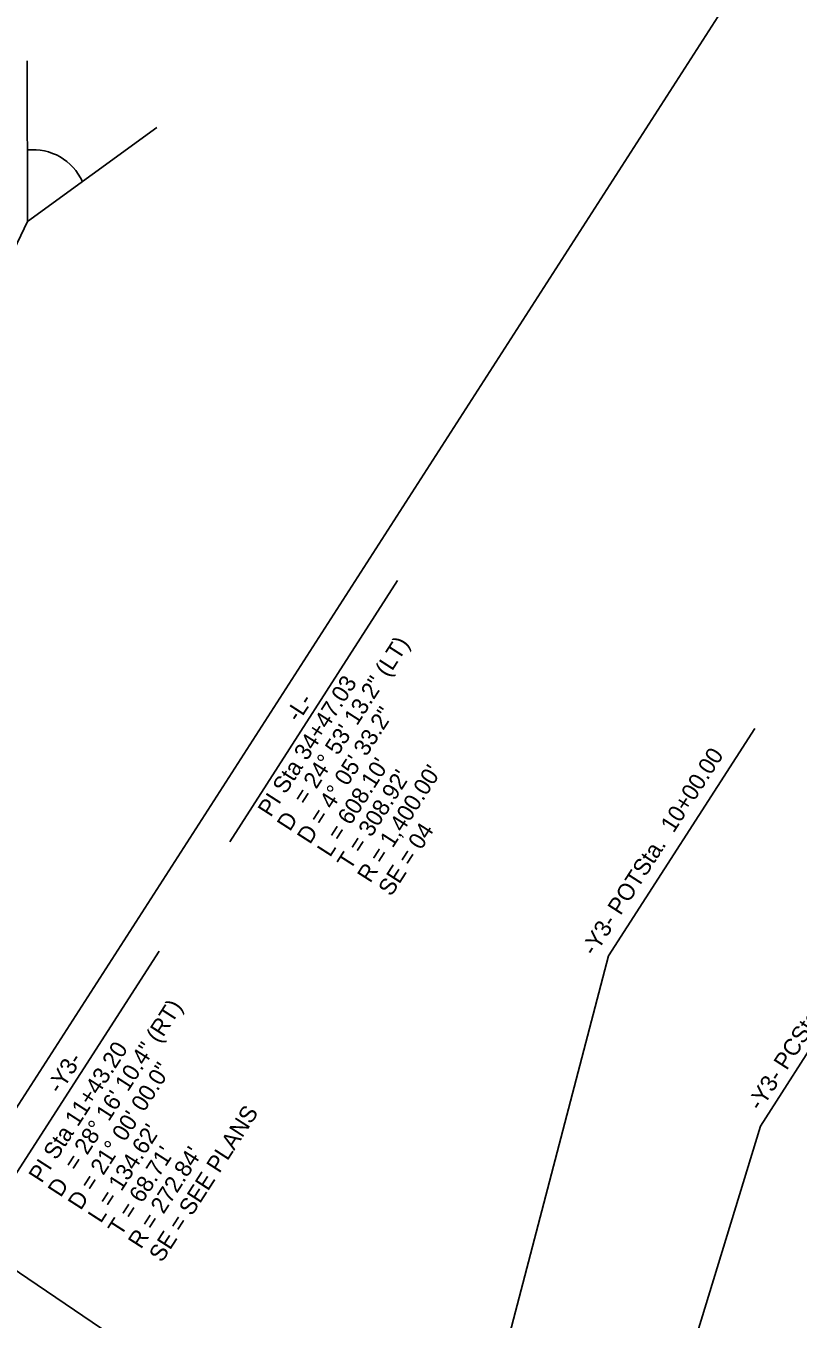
# Model space of a CAD drawing. Extents: x 1974386 to 1979988, y 776712 to 784860.
# Drawn here: x 1976335 to 1976659, y 780166 to 780708 of the extents above; entities that cross this region are included whole.
import ezdxf

# ---------------------------------------------------------------- set-up
doc = ezdxf.new("R2010")
doc.units = 0
for name, color, linetype in [('Old_Level_1', 7, 'Continuous'), ('Prop Horizontal Alignment Curve and Spiral Data', 7, 'Continuous'), ('Prop Horizontal Alignment Station Label', 7, 'Continuous'), ('Sheet Layout Plan Border', 7, 'Continuous')]:
    doc.layers.add(name, color=color, linetype=linetype)

msp = doc.modelspace()

# ---------------------------------------------------------------- linework, layer by layer
at = {"layer": 'Old_Level_1'}
for p in [(1976336.09, 780693.56), (1976390.4, 780665.74), (1976311.72, 780575.4)]:
    msp.add_line(p, (1976336.22, 780626.22), dxfattribs=at)
msp.add_arc((1976338.41, 780633.44), 22.94, 24.6884, 95.6224, dxfattribs=at)
at = {"layer": 'Prop Horizontal Alignment Station Label'}
for p, q in [((1976421, 780366.35), (1976491.25, 780475.82)), ((1976579.75, 780318.58), (1976641.14, 780413.76)), ((1976643.44, 780247.22), (1976705.78, 780344.57)), ((1976325.41, 780217.98), (1976391.4, 780320.53)), ((1976534.24, 780144.89), (1976579.75, 780318.58)), ((1976605.48, 780123.1), (1976643.44, 780247.22))]:
    msp.add_line(p, q, dxfattribs=at)
at = {"layer": 'Sheet Layout Plan Border'}
for points in [[(1977111.11, 779526.05), (1977868.38, 780703.57), (1976985.24, 781271.52), (1976227.97, 780094)], [(1976403.86, 778445.65), (1977189.89, 779604.17), (1976321, 780193.69), (1975534.97, 779035.17)]]:
    msp.add_lwpolyline(points, close=True, dxfattribs=at)

# ---------------------------------------------------------------- texts
at = {"layer": 'Prop Horizontal Alignment Curve and Spiral Data'}
for s, rotation, p in [('= 24%%d 53\' 13.2" (LT)', 57.296, (1976452.89, 780381.33)), ('PI Sta 34+47.03', 57.296, (1976438.14, 780376.32)), ('-L-', 56.9394, (1976449.78, 780416.07)), ('D = 4%%d 05\' 33.2"', 57.296, (1976454.61, 780364.95)), ("L = 608.10'", 57.296, (1976463.02, 780359.55)), ("T = 308.92'", 57.296, (1976471.44, 780354.14)), ("R = 1,400.00'", 57.296, (1976479.85, 780348.74)), ('D', 57.296, (1976446.19, 780370.35)), ('SE = 04', 57.2358, (1976488.64, 780343.09)), ('= 28%%d 16\' 10.4" (RT)', 57.2358, (1976356.82, 780227.95)), ('PI Sta 11+43.20', 57.2358, (1976342.07, 780222.96)), ('-Y3-', 57.2358, (1976349.81, 780260.34)), ('D = 21%%d 00\' 00.0"', 57.2358, (1976358.52, 780211.57)), ('SE = SEE PLANS', 57.2358, (1976392.53, 780189.69)), ("L = 134.62'", 57.2358, (1976366.93, 780206.16)), ("T = 68.71'", 57.2358, (1976375.34, 780200.75)), ("R = 272.84'", 57.2358, (1976383.75, 780195.34)), ('D', 57.2358, (1976350.11, 780216.98))]:
    msp.add_text(s, height=7, rotation=rotation, dxfattribs=at).set_placement(p)
at = {"layer": 'Prop Horizontal Alignment Station Label'}
for s, rotation, p in [('-Y3- POTSta.  10+00.00', 57.255, (1976573.82, 780318.09)), ('-Y3- PCSta.  10+74.49', 57.1585, (1976643.43, 780253.2))]:
    msp.add_text(s, height=7, rotation=rotation, dxfattribs=at).set_placement(p)

doc.saveas('drawing.dxf')
